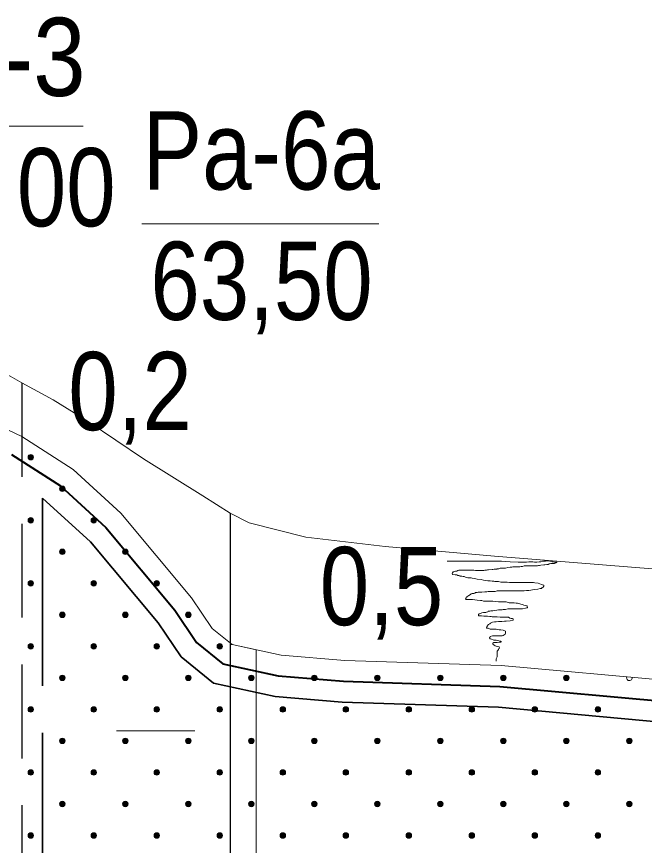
# Model space of a CAD drawing. Extents: x 640121 to 640955, y 6441885 to 6442246.
# Drawn here: x 640273.01 to 640297.11, y 6441960.67 to 6441992.46 of the extents above; entities that cross this region are included whole.
import ezdxf
from ezdxf.enums import TextEntityAlignment as Align

# ---------------------------------------------------------------- set-up
doc = ezdxf.new("R2010")
doc.units = 0
doc.header["$LTSCALE"] = 1.2
doc.linetypes.add('LONG_DASHED', pattern=[7.5, 6, -1.5])
doc.linetypes.add('MEDIUM_DASHED', pattern=[4.5, 3, -1.5])
for name, color, linetype, lineweight in [('31', 7, 'Continuous', 13), ('32', 7, 'Continuous', 13), ('33', 7, 'Continuous', 13), ('35', 7, 'Continuous', 35), ('40', 7, 'Continuous', 13), ('45', 7, 'Continuous', 13), ('47', 7, 'Continuous', 13)]:
    doc.layers.add(name, color=color, linetype=linetype, lineweight=lineweight)

msp = doc.modelspace()

# ---------------------------------------------------------------- hatches: boundary and pattern name
at = {"layer": '45'}
for points in [[(640273.628, 6441975.636, 1), (640273.48, 6441975.487, 1)], [(640274.837, 6441974.426, 1), (640274.689, 6441974.278, 1)], [(640273.628, 6441973.217, 1), (640273.48, 6441973.069, 1)], [(640276.047, 6441973.217, 1), (640275.898, 6441973.069, 1)], [(640274.837, 6441972.008, 1), (640274.689, 6441971.86, 1)], [(640277.256, 6441972.008, 1), (640277.107, 6441971.86, 1)], [(640273.628, 6441970.799, 1), (640273.48, 6441970.65, 1)], [(640276.047, 6441970.799, 1), (640275.898, 6441970.65, 1)], [(640278.465, 6441970.799, 1), (640278.316, 6441970.65, 1)], [(640274.837, 6441969.59, 1), (640274.689, 6441969.441, 1)], [(640277.256, 6441969.59, 1), (640277.107, 6441969.441, 1)], [(640279.674, 6441969.59, 1), (640279.526, 6441969.441, 1)], [(640273.628, 6441968.381, 1), (640273.48, 6441968.232, 1)], [(640276.047, 6441968.381, 1), (640275.898, 6441968.232, 1)], [(640278.465, 6441968.381, 1), (640278.316, 6441968.232, 1)], [(640280.883, 6441968.381, 1), (640280.735, 6441968.232, 1)], [(640274.837, 6441967.171, 1), (640274.689, 6441967.023, 1)], [(640277.256, 6441967.171, 1), (640277.107, 6441967.023, 1)], [(640279.674, 6441967.171, 1), (640279.526, 6441967.023, 1)], [(640282.092, 6441967.171, 1), (640281.944, 6441967.023, 1)], [(640284.511, 6441967.171, 1), (640284.362, 6441967.023, 1)], [(640286.929, 6441967.171, 1), (640286.78, 6441967.023, 1)], [(640289.347, 6441967.171, 1), (640289.199, 6441967.023, 1)], [(640291.766, 6441967.171, 1), (640291.617, 6441967.023, 1)], [(640294.184, 6441967.171, 1), (640294.035, 6441967.023, 1)], [(640273.628, 6441965.962, 1), (640273.48, 6441965.814, 1)], [(640276.047, 6441965.962, 1), (640275.898, 6441965.814, 1)], [(640278.465, 6441965.962, 1), (640278.316, 6441965.814, 1)], [(640280.883, 6441965.962, 1), (640280.735, 6441965.814, 1)], [(640283.301, 6441965.962, 1), (640283.153, 6441965.814, 1)], [(640285.72, 6441965.962, 1), (640285.571, 6441965.814, 1)], [(640288.138, 6441965.962, 1), (640287.99, 6441965.814, 1)], [(640290.556, 6441965.962, 1), (640290.408, 6441965.814, 1)], [(640292.975, 6441965.962, 1), (640292.826, 6441965.814, 1)], [(640295.393, 6441965.962, 1), (640295.245, 6441965.814, 1)], [(640274.837, 6441964.753, 1), (640274.689, 6441964.605, 1)], [(640277.256, 6441964.753, 1), (640277.107, 6441964.605, 1)], [(640279.674, 6441964.753, 1), (640279.526, 6441964.605, 1)], [(640282.092, 6441964.753, 1), (640281.944, 6441964.605, 1)], [(640284.511, 6441964.753, 1), (640284.362, 6441964.605, 1)], [(640286.929, 6441964.753, 1), (640286.78, 6441964.605, 1)], [(640289.347, 6441964.753, 1), (640289.199, 6441964.605, 1)], [(640291.766, 6441964.753, 1), (640291.617, 6441964.605, 1)], [(640294.184, 6441964.753, 1), (640294.035, 6441964.605, 1)], [(640296.602, 6441964.753, 1), (640296.454, 6441964.605, 1)], [(640273.628, 6441963.544, 1), (640273.48, 6441963.396, 1)], [(640276.047, 6441963.544, 1), (640275.898, 6441963.396, 1)], [(640278.465, 6441963.544, 1), (640278.316, 6441963.396, 1)], [(640280.883, 6441963.544, 1), (640280.735, 6441963.396, 1)], [(640283.301, 6441963.544, 1), (640283.153, 6441963.396, 1)], [(640285.72, 6441963.544, 1), (640285.571, 6441963.396, 1)], [(640288.138, 6441963.544, 1), (640287.99, 6441963.396, 1)], [(640290.556, 6441963.544, 1), (640290.408, 6441963.396, 1)], [(640292.975, 6441963.544, 1), (640292.826, 6441963.396, 1)], [(640295.393, 6441963.544, 1), (640295.245, 6441963.396, 1)], [(640274.837, 6441962.335, 1), (640274.689, 6441962.186, 1)], [(640277.256, 6441962.335, 1), (640277.107, 6441962.186, 1)], [(640279.674, 6441962.335, 1), (640279.526, 6441962.186, 1)], [(640282.092, 6441962.335, 1), (640281.944, 6441962.186, 1)], [(640284.511, 6441962.335, 1), (640284.362, 6441962.186, 1)], [(640286.929, 6441962.335, 1), (640286.78, 6441962.186, 1)], [(640289.347, 6441962.335, 1), (640289.199, 6441962.186, 1)], [(640291.766, 6441962.335, 1), (640291.617, 6441962.186, 1)], [(640294.184, 6441962.335, 1), (640294.035, 6441962.186, 1)], [(640296.602, 6441962.335, 1), (640296.454, 6441962.186, 1)], [(640273.628, 6441961.126, 1), (640273.48, 6441960.977, 1)], [(640276.047, 6441961.126, 1), (640275.898, 6441960.977, 1)], [(640278.465, 6441961.126, 1), (640278.316, 6441960.977, 1)], [(640280.883, 6441961.126, 1), (640280.735, 6441960.977, 1)], [(640283.301, 6441961.126, 1), (640283.153, 6441960.977, 1)], [(640285.72, 6441961.126, 1), (640285.571, 6441960.977, 1)], [(640288.138, 6441961.126, 1), (640287.99, 6441960.977, 1)], [(640290.556, 6441961.126, 1), (640290.408, 6441960.977, 1)], [(640292.975, 6441961.126, 1), (640292.826, 6441960.977, 1)], [(640295.393, 6441961.126, 1), (640295.245, 6441960.977, 1)]]:
    msp.add_hatch(color=256, dxfattribs=at).paths.add_polyline_path(points)

# ---------------------------------------------------------------- linework, layer by layer
at = {"layer": '31'}
for points in [[(640271.5, 6441979.39), (640273.21, 6441978.41), (640274.41, 6441977.76), (640275.76, 6441976.93), (640277.88, 6441975.5), (640280.16, 6441974.08), (640281.21, 6441973.41), (640281.93, 6441973.04), (640284.11, 6441972.49), (640287.16, 6441972.14), (640291.35, 6441971.76), (640301.39, 6441970.96), (640306.72, 6441970.53), (640313.36, 6441970.38), (640320.46, 6441970.1), (640328.08, 6441969.82), (640334.21, 6441969.91), (640346.69, 6441970), (640354.9, 6441970.17), (640362.56, 6441970.24), (640371.22, 6441970.27)], [(640271.15, 6441977.33), (640273.21, 6441976.36), (640275.18, 6441975.09), (640277.01, 6441973.41), (640279.72, 6441970.17), (640280.51, 6441968.99), (640281.28, 6441968.38), (640283.16, 6441967.97), (640285.61, 6441967.77), (640291.61, 6441967.57), (640298.15, 6441966.98), (640304.29, 6441966.32), (640309.63, 6441965.86), (640316.76, 6441965.59), (640323.76, 6441965.33), (640334.32, 6441964.93), (640340.38, 6441965.4), (640349.6, 6441965.44), (640361.38, 6441965.64), (640370.42, 6441965.78)]]:
    msp.add_lwpolyline(points, dxfattribs=at)
at = {"layer": '32'}
for p, q in [((640269.15, 6441988.26), (640275.57, 6441988.26)), ((640277.81, 6441984.51), (640286.91, 6441984.51))]:
    msp.add_line(p, q, dxfattribs=at)
at = {"layer": '32', "linetype": 'MEDIUM_DASHED', "lineweight": 25}
msp.add_line((640273.21, 6441978.41), (640273.21, 6441928.41), dxfattribs=at)
at = {"layer": '32', "lineweight": 25}
msp.add_line((640281.21, 6441973.41), (640281.21, 6441926.41), dxfattribs=at)
at = {"layer": '33'}
msp.add_lwpolyline([(640282.21, 6441928.43), (640282.21, 6441968.17), (640281.28, 6441968.38), (640281.21, 6441968.38), (640281.21, 6441928.41), (640281.33, 6441928.41)], close=True, dxfattribs=at)
at = {"layer": '35', "linetype": 'LONG_DASHED'}
msp.add_line((640274.01, 6441973.99), (640274.01, 6441930.01), dxfattribs=at)
at = {"layer": '35', "lineweight": 40}
msp.add_lwpolyline([(640272.82, 6441975.66), (640274.69, 6441974.46), (640276.43, 6441972.86), (640279.08, 6441969.69), (640279.92, 6441968.45), (640280.92, 6441967.63), (640283.05, 6441967.17), (640285.56, 6441966.97), (640291.56, 6441966.77), (640298.07, 6441966.18), (640304.21, 6441965.52), (640309.58, 6441965.06), (640316.73, 6441964.79), (640323.73, 6441964.53), (640334.33, 6441964.13), (640340.42, 6441964.6), (640349.61, 6441964.64), (640361.4, 6441964.84), (640370.44, 6441964.98)], dxfattribs=at)
at = {"layer": '35', "linetype": 'LONG_DASHED'}
msp.add_lwpolyline([(640274.01, 6441973.99), (640275.85, 6441972.31), (640278.44, 6441969.21), (640279.32, 6441967.9), (640280.57, 6441966.89), (640282.93, 6441966.38), (640285.51, 6441966.17), (640291.51, 6441965.97), (640297.99, 6441965.38), (640304.13, 6441964.72), (640309.53, 6441964.26), (640316.7, 6441963.99), (640323.7, 6441963.73), (640334.35, 6441963.33), (640340.45, 6441963.8), (640349.62, 6441963.84), (640361.41, 6441964.04), (640370.45, 6441964.18)], dxfattribs=at)
at = {"layer": '40'}
for points in [[(640289.54, 6441971.57), (640289.6, 6441971.57), (640289.71, 6441971.57), (640289.82, 6441971.57), (640289.84, 6441971.58), (640289.95, 6441971.58), (640290.1, 6441971.58), (640290.43, 6441971.58), (640290.61, 6441971.58), (640290.64, 6441971.58), (640290.68, 6441971.58), (640290.75, 6441971.58), (640290.84, 6441971.58), (640290.94, 6441971.58), (640291.03, 6441971.58), (640291.09, 6441971.58), (640291.17, 6441971.58), (640291.24, 6441971.58), (640291.32, 6441971.58), (640291.4, 6441971.57), (640291.45, 6441971.57), (640291.52, 6441971.57), (640291.62, 6441971.57), (640291.95, 6441971.55), (640292.26, 6441971.54), (640292.36, 6441971.54), (640292.42, 6441971.54), (640292.46, 6441971.54), (640292.5, 6441971.54), (640292.58, 6441971.54), (640292.67, 6441971.55), (640292.72, 6441971.55), (640292.76, 6441971.55), (640292.78, 6441971.55), (640292.82, 6441971.55), (640292.89, 6441971.54), (640292.92, 6441971.54), (640292.97, 6441971.54), (640293.07, 6441971.55), (640293.13, 6441971.55), (640293.2, 6441971.57), (640293.24, 6441971.58), (640293.31, 6441971.58), (640293.34, 6441971.59), (640293.39, 6441971.59), (640293.44, 6441971.59), (640293.48, 6441971.58), (640293.51, 6441971.57), (640293.56, 6441971.55), (640293.6, 6441971.55)], [(640293.6, 6441971.55), (640293.64, 6441971.54), (640293.68, 6441971.54), (640293.73, 6441971.54), (640293.75, 6441971.52), (640293.73, 6441971.51), (640293.74, 6441971.52), (640293.7, 6441971.51), (640293.66, 6441971.49), (640293.6, 6441971.48), (640293.56, 6441971.48), (640293.51, 6441971.48), (640293.48, 6441971.47), (640293.44, 6441971.47), (640293.42, 6441971.45), (640293.36, 6441971.45), (640293.28, 6441971.43), (640293.25, 6441971.43), (640293.13, 6441971.42), (640293.08, 6441971.41), (640293.04, 6441971.41), (640293, 6441971.4), (640292.95, 6441971.4), (640292.91, 6441971.4), (640292.85, 6441971.39), (640292.82, 6441971.39), (640292.71, 6441971.39), (640292.65, 6441971.39), (640292.58, 6441971.39), (640292.49, 6441971.39), (640292.43, 6441971.37), (640292.38, 6441971.37), (640292.32, 6441971.36), (640292.26, 6441971.36), (640292.1, 6441971.36), (640292.06, 6441971.36), (640292.02, 6441971.35), (640291.95, 6441971.34), (640291.86, 6441971.33), (640291.77, 6441971.31), (640291.71, 6441971.31), (640291.63, 6441971.3), (640291.57, 6441971.3), (640291.52, 6441971.28), (640291.46, 6441971.28), (640291.44, 6441971.27), (640291.4, 6441971.27), (640291.34, 6441971.27), (640291.29, 6441971.25), (640291.26, 6441971.25), (640291.12, 6441971.24), (640291.08, 6441971.24)], [(640291.08, 6441971.24), (640291.04, 6441971.23), (640290.98, 6441971.23), (640290.94, 6441971.22), (640290.91, 6441971.22), (640290.87, 6441971.22), (640290.82, 6441971.22), (640290.78, 6441971.22), (640290.73, 6441971.22), (640290.66, 6441971.22), (640290.62, 6441971.22), (640290.56, 6441971.23), (640290.52, 6441971.23), (640290.49, 6441971.23), (640290.45, 6441971.23), (640290.4, 6441971.23), (640290.36, 6441971.23), (640290.28, 6441971.23), (640290.25, 6441971.23), (640290.21, 6441971.23), (640290.15, 6441971.23), (640290.12, 6441971.23), (640290.07, 6441971.23), (640290.03, 6441971.23), (640289.98, 6441971.23), (640289.94, 6441971.22), (640289.9, 6441971.19), (640289.85, 6441971.19), (640289.82, 6441971.18), (640289.79, 6441971.17), (640289.77, 6441971.16), (640289.74, 6441971.13), (640289.73, 6441971.1), (640289.74, 6441971.06), (640289.84, 6441971.05), (640289.9, 6441971.05), (640289.94, 6441971.03), (640289.98, 6441971.03), (640290.02, 6441971.01), (640290.04, 6441971), (640290.1, 6441971), (640290.15, 6441970.99), (640290.19, 6441970.98), (640290.26, 6441970.95), (640290.33, 6441970.94), (640290.4, 6441970.94), (640290.45, 6441970.93), (640290.5, 6441970.92), (640290.58, 6441970.91), (640290.69, 6441970.89)], [(640290.69, 6441970.89), (640290.84, 6441970.87), (640290.93, 6441970.85), (640290.99, 6441970.83), (640291.09, 6441970.82), (640291.18, 6441970.82), (640291.26, 6441970.81), (640291.32, 6441970.81), (640291.36, 6441970.79), (640291.45, 6441970.79), (640291.51, 6441970.79), (640291.59, 6441970.77), (640291.68, 6441970.77), (640291.75, 6441970.77), (640291.84, 6441970.77), (640291.93, 6441970.76), (640291.99, 6441970.76), (640292.02, 6441970.76), (640292.1, 6441970.76), (640292.17, 6441970.76), (640292.25, 6441970.76), (640292.35, 6441970.76), (640292.43, 6441970.76), (640292.49, 6441970.76), (640292.58, 6441970.76), (640292.61, 6441970.76), (640292.67, 6441970.76), (640292.73, 6441970.76), (640292.79, 6441970.75), (640292.85, 6441970.75), (640292.9, 6441970.74), (640293.03, 6441970.73), (640293.09, 6441970.7), (640293.15, 6441970.68), (640293.2, 6441970.67), (640293.24, 6441970.65), (640293.24, 6441970.62), (640293.22, 6441970.58), (640293.2, 6441970.57), (640293.18, 6441970.56), (640293.15, 6441970.53), (640293.1, 6441970.52), (640293.02, 6441970.5), (640292.88, 6441970.49), (640292.74, 6441970.46), (640292.67, 6441970.45), (640292.58, 6441970.45), (640292.49, 6441970.44), (640292.4, 6441970.44), (640292.26, 6441970.43), (640292.07, 6441970.43), (640291.9, 6441970.43)], [(640291.9, 6441970.43), (640291.82, 6441970.43), (640291.75, 6441970.43), (640291.66, 6441970.43), (640291.6, 6441970.43), (640291.54, 6441970.43), (640291.46, 6441970.43), (640291.38, 6441970.41), (640291.2, 6441970.41), (640291.11, 6441970.41), (640291.06, 6441970.4), (640290.98, 6441970.4), (640290.86, 6441970.38), (640290.73, 6441970.38), (640290.68, 6441970.37), (640290.62, 6441970.37), (640290.6, 6441970.35), (640290.56, 6441970.34), (640290.52, 6441970.34), (640290.49, 6441970.33), (640290.45, 6441970.32), (640290.43, 6441970.29), (640290.37, 6441970.26), (640290.33, 6441970.23), (640290.32, 6441970.21), (640290.28, 6441970.2), (640290.27, 6441970.17), (640290.25, 6441970.15), (640290.24, 6441970.13), (640290.26, 6441970.11), (640290.3, 6441970.11), (640290.36, 6441970.11), (640290.4, 6441970.11), (640290.51, 6441970.1), (640290.6, 6441970.09), (640290.69, 6441970.08), (640290.81, 6441970.07), (640290.87, 6441970.07), (640290.93, 6441970.04), (640290.99, 6441970.04), (640291.16, 6441970.04), (640291.29, 6441970.04), (640291.4, 6441970.03), (640291.51, 6441970.02), (640291.65, 6441970.01), (640291.8, 6441970.01), (640291.92, 6441969.97), (640292, 6441969.97), (640292.1, 6441969.97), (640292.18, 6441969.96)], [(640292.18, 6441969.96), (640292.23, 6441969.96), (640292.28, 6441969.95), (640292.36, 6441969.92), (640292.43, 6441969.91), (640292.48, 6441969.89), (640292.53, 6441969.87), (640292.59, 6441969.86), (640292.61, 6441969.85), (640292.62, 6441969.8), (640292.6, 6441969.79), (640292.58, 6441969.78), (640292.54, 6441969.77), (640292.42, 6441969.75), (640292.36, 6441969.75), (640292.32, 6441969.75), (640292.25, 6441969.75), (640292.17, 6441969.75), (640292.08, 6441969.74), (640292.04, 6441969.74), (640291.99, 6441969.74), (640291.86, 6441969.74), (640291.78, 6441969.72), (640291.75, 6441969.72), (640291.69, 6441969.72), (640291.65, 6441969.71), (640291.59, 6441969.71), (640291.51, 6441969.71), (640291.44, 6441969.69), (640291.35, 6441969.68), (640291.29, 6441969.67), (640291.26, 6441969.67), (640291.21, 6441969.67), (640291.17, 6441969.66), (640291.11, 6441969.66), (640291.1, 6441969.63), (640291.04, 6441969.62), (640291.02, 6441969.61), (640290.98, 6441969.61), (640290.93, 6441969.6), (640290.87, 6441969.59), (640290.81, 6441969.57), (640290.76, 6441969.55), (640290.74, 6441969.53), (640290.74, 6441969.48), (640290.78, 6441969.48), (640290.85, 6441969.48), (640290.94, 6441969.47), (640291.03, 6441969.47), (640291.08, 6441969.47), (640291.17, 6441969.45), (640291.23, 6441969.45)], [(640291.23, 6441969.45), (640291.26, 6441969.44), (640291.29, 6441969.44), (640291.35, 6441969.44), (640291.42, 6441969.44), (640291.46, 6441969.44), (640291.57, 6441969.43), (640291.65, 6441969.43), (640291.69, 6441969.43), (640291.74, 6441969.43), (640291.77, 6441969.43), (640291.83, 6441969.43), (640291.89, 6441969.42), (640291.94, 6441969.39), (640291.99, 6441969.38), (640292.04, 6441969.37), (640292.07, 6441969.36), (640292.07, 6441969.31), (640291.95, 6441969.29), (640291.8, 6441969.27), (640291.74, 6441969.27), (640291.63, 6441969.26), (640291.57, 6441969.26), (640291.5, 6441969.26), (640291.42, 6441969.25), (640291.35, 6441969.25), (640291.28, 6441969.23), (640291.2, 6441969.19), (640291.17, 6441969.17), (640291.12, 6441969.14), (640291.1, 6441969.12), (640291.08, 6441969.09), (640291.06, 6441969.06), (640291.04, 6441969.02), (640291.06, 6441969.01), (640291.11, 6441969), (640291.18, 6441968.97), (640291.32, 6441968.97), (640291.42, 6441968.96), (640291.48, 6441968.95), (640291.53, 6441968.94), (640291.6, 6441968.94), (640291.69, 6441968.93), (640291.78, 6441968.89), (640291.78, 6441968.84), (640291.77, 6441968.81), (640291.76, 6441968.78), (640291.69, 6441968.72), (640291.65, 6441968.71), (640291.59, 6441968.71), (640291.51, 6441968.71), (640291.42, 6441968.71), (640291.35, 6441968.71), (640291.27, 6441968.71), (640291.18, 6441968.69), (640291.17, 6441968.65), (640291.16, 6441968.63), (640291.17, 6441968.6), (640291.21, 6441968.59), (640291.33, 6441968.55), (640291.41, 6441968.54), (640291.46, 6441968.53), (640291.52, 6441968.52), (640291.58, 6441968.51), (640291.62, 6441968.48), (640291.59, 6441968.47), (640291.53, 6441968.47), (640291.46, 6441968.46), (640291.36, 6441968.45), (640291.33, 6441968.45), (640291.29, 6441968.43), (640291.29, 6441968.39), (640291.32, 6441968.36), (640291.34, 6441968.35), (640291.38, 6441968.33), (640291.42, 6441968.31), (640291.48, 6441968.3), (640291.53, 6441968.29), (640291.54, 6441968.24), (640291.52, 6441968.22), (640291.51, 6441968.18), (640291.48, 6441968.15), (640291.46, 6441968.12), (640291.46, 6441968.07), (640291.46, 6441968.03), (640291.46, 6441967.99), (640291.45, 6441967.95), (640291.45, 6441967.91), (640291.44, 6441967.88), (640291.42, 6441967.83), (640291.41, 6441967.8), (640291.41, 6441967.75), (640291.41, 6441967.74), (640291.41, 6441967.77)]]:
    msp.add_lwpolyline(points, dxfattribs=at)
at = {"layer": '45'}
for centre in [(640273.554, 6441975.561), (640274.763, 6441974.352), (640273.554, 6441973.143), (640275.972, 6441973.143), (640274.763, 6441971.934), (640277.181, 6441971.934), (640273.554, 6441970.725), (640275.972, 6441970.725), (640278.391, 6441970.725), (640274.763, 6441969.516), (640277.181, 6441969.516), (640279.6, 6441969.516), (640273.554, 6441968.306), (640275.972, 6441968.306), (640278.391, 6441968.306), (640280.809, 6441968.306), (640274.763, 6441967.097), (640277.181, 6441967.097), (640279.6, 6441967.097), (640282.018, 6441967.097), (640284.436, 6441967.097), (640286.855, 6441967.097), (640289.273, 6441967.097), (640291.691, 6441967.097), (640294.11, 6441967.097), (640273.554, 6441965.888), (640275.972, 6441965.888), (640278.391, 6441965.888), (640280.809, 6441965.888), (640283.227, 6441965.888), (640285.646, 6441965.888), (640288.064, 6441965.888), (640290.482, 6441965.888), (640292.9, 6441965.888), (640295.319, 6441965.888), (640274.763, 6441964.679), (640277.181, 6441964.679), (640279.6, 6441964.679), (640282.018, 6441964.679), (640284.436, 6441964.679), (640286.855, 6441964.679), (640289.273, 6441964.679), (640291.691, 6441964.679), (640294.11, 6441964.679), (640296.528, 6441964.679), (640273.554, 6441963.47), (640275.972, 6441963.47), (640278.391, 6441963.47), (640280.809, 6441963.47), (640283.227, 6441963.47), (640285.646, 6441963.47), (640288.064, 6441963.47), (640290.482, 6441963.47), (640292.9, 6441963.47), (640295.319, 6441963.47), (640274.763, 6441962.261), (640277.181, 6441962.261), (640279.6, 6441962.261), (640282.018, 6441962.261), (640284.436, 6441962.261), (640286.855, 6441962.261), (640289.273, 6441962.261), (640291.691, 6441962.261), (640294.11, 6441962.261), (640296.528, 6441962.261), (640273.554, 6441961.051), (640275.972, 6441961.051), (640278.391, 6441961.051), (640280.809, 6441961.051), (640283.227, 6441961.051), (640285.646, 6441961.051), (640288.064, 6441961.051), (640290.482, 6441961.051), (640292.9, 6441961.051), (640295.319, 6441961.051)]:
    msp.add_circle(centre, 0.105, dxfattribs=at)
msp.add_arc((640296.528, 6441967.097), 0.105, 159.9227, 9.6884, dxfattribs=at)
at = {"layer": '47'}
msp.add_line((640276.85, 6441965.07), (640279.85, 6441965.07), dxfattribs=at)

# ---------------------------------------------------------------- texts
at = {"layer": '32'}
for s, width, p in [('Ip-3', 0.9, (640272.545, 6441989.42)), ('Pa-6a', 0.85, (640282.405, 6441985.83)), ('64,00', 0.85, (640272.545, 6441984.42)), ('63,50', 0.85, (640282.41, 6441980.83)), ('0,2', 0.85, (640277.365, 6441976.6)), ('0,5', 0.85, (640287.015, 6441969.12))]:
    msp.add_text(s, height=3, dxfattribs=dict(at, width=width)).set_placement(p, align=Align.CENTER)

doc.saveas('drawing.dxf')
